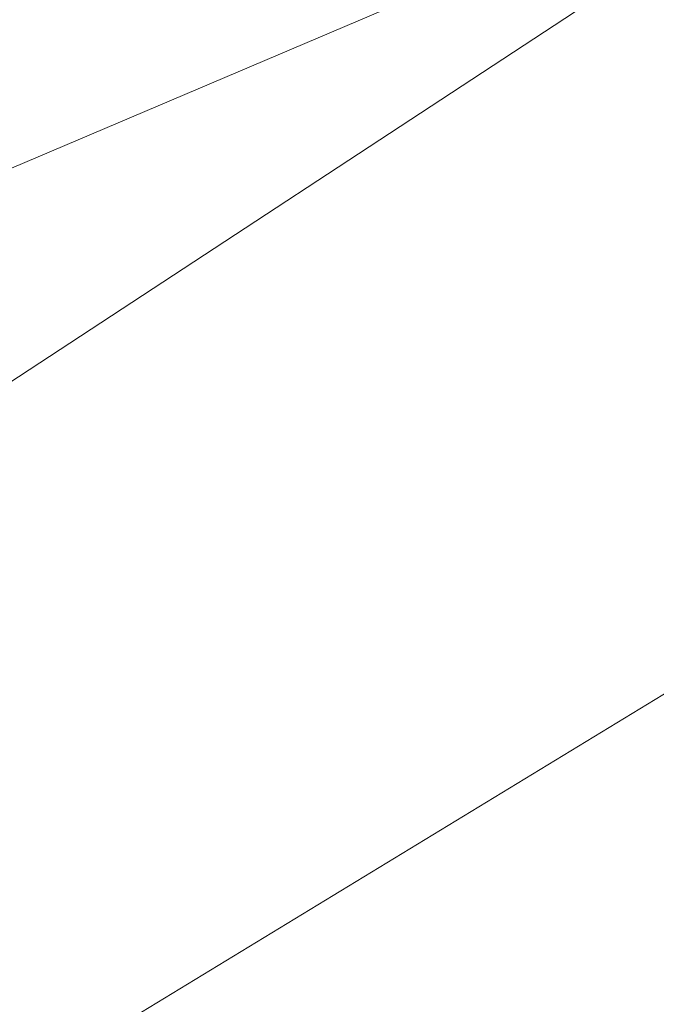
# Model space of a CAD drawing. Extents: x 1620613 to 1693141, y 557269 to 607790.
# Tile 430 of 656: x 1620825.611 to 1620825.858, y 607311.607 to 607311.988. Entities that reach past the tile are written whole.
import ezdxf

# ---------------------------------------------------------------- set-up
doc = ezdxf.new("R2010")
doc.units = 0
doc.header["$LTSCALE"] = 10
doc.header["$MEASUREMENT"] = 0
doc.linetypes.add('DGN Style 2', pattern=[7.346996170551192, 4.408197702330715, -2.938798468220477])
doc.linetypes.add('DGN Style 3', pattern=[10.28579463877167, 7.346996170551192, -2.938798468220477])
for name, color, linetype, lineweight in [('DR_X_Text', 7, 'Continuous', 0), ('DT_X_Contour_Minor', 136, 'DGN Style 3', 0), ('SV_X_Top_of_Bank', 97, 'DGN Style 2', 0)]:
    doc.layers.add(name, color=color, linetype=linetype, lineweight=lineweight)
doc.styles.get("Standard").update_dxf_attribs({"font": 'arial.ttf'})
doc.styles.add('Style-Arial', font='arial.ttf')
doc.dimstyles.get("Standard").update_dxf_attribs({"dimtxt": 0.18, "dimasz": 0.18, "dimexe": 0.18, "dimexo": 0.0625, "dimgap": 0.09, "dimtad": 0, "dimtih": 1, "dimtoh": 1, "dimdec": 4, "dimzin": 0, "dimdsep": 46, "dimtxsty": 'Standard', "dimcen": 0.09, "dimadec": 0, "dimazin": 0, "dimtfac": 1, "dimtdec": 4, "dimtofl": 0, "dimtmove": 0, "dimatfit": 3, "dimfxl": 1, "dimtolj": 1, "dimtzin": 0, "dimarcsym": 0})

# ---------------------------------------------------------------- blocks, each defined once
blk = doc.blocks.new('*U1004')
at = {"layer": 'DT_X_Contour_Minor', "transparency": 33554559, "flags": 128}
for points, elevation in [([(-17.45736527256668, 52.90326992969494), (-21.39895877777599, 50.0977725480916), (-22.17212463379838, 49.54786270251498), (-22.80236784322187, 49.10048918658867), (-23.28968840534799, 48.75565200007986), (-23.63408632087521, 48.51335114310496), (-24.36191723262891, 48.00393063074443), (-24.86158497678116, 47.58533965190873), (-25.8147150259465, 46.71163209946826), (-27.22130737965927, 45.38280797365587), (-29.08136203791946, 43.59886727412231), (-34.64612420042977, 38.23486997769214), (-36.47441867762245, 36.47166088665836), (-37.78573048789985, 35.20503158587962), (-38.58005963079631, 34.43498207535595), (-38.85740610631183, 34.16151235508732), (-38.94539676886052, 34.04400650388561), (-38.93639807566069, 34.00681650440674), (-38.93534537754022, 33.99954533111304), (-38.93604386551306, 33.99367038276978), (-38.93849353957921, 33.98919165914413), (-38.94269439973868, 33.98610916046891), (-38.95623160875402, 33.97975079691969), (-38.96354734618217, 33.97610134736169), (-38.97534165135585, 33.96992177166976), (-38.99161452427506, 33.96121206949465), (-39.01236596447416, 33.94997224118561), (-39.11965601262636, 33.89161608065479), (-41.00425999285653, 32.35813691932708), (-41.41850579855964, 32.06585747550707), (-41.85355579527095, 31.84622449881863), (-42.30940998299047, 31.69923798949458), (-42.78606836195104, 31.62489794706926), (-45.05901724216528, 31.44748617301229), (-45.41155417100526, 31.3261421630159), (-45.47864930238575, 31.30298905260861), (-45.52884744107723, 31.28553429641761), (-45.56214858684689, 31.27377789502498), (-45.57855274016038, 31.26771984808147), (-45.60682844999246, 31.25629857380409), (-45.61209900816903, 31.25412344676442), (-45.61557950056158, 31.25263748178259), (-45.6172699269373, 31.25184067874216), (-45.61939097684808, 31.2506347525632), (-45.6221740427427, 31.24922665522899), (-45.63966620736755, 31.24067520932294), (-45.69890002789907, 31.21193393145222), (-45.82608510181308, 31.15654833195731), (-46.17424678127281, 31.00658998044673), (-46.74338506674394, 30.76205887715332), (-47.53349995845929, 30.42295502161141), (-49.93510847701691, 29.39258107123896), (-50.87372427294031, 28.98969278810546), (-51.88836527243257, 28.55380840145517), (-52.97903147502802, 28.08492791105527), (-54.14572288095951, 27.5830513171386), (-57.35826690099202, 26.20071892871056), (-58.58553470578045, 25.6693915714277), (-59.85793010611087, 25.11215879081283), (-61.17545310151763, 24.52902058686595), (-62.53810369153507, 23.91997695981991), (-66.2320087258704, 22.26132005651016), (-67.60640780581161, 21.64488324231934), (-68.95917626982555, 21.0395654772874), (-70.29031411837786, 20.44536676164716), (-71.5998213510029, 19.8622870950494), (-75.06299981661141, 18.3222333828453), (-76.39654123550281, 17.72836383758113), (-77.7997816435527, 17.10179548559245), (-79.27272104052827, 16.44252832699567), (-80.81535942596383, 15.7505623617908), (-85.0219937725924, 13.86172137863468), (-86.5189906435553, 13.18894839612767), (-87.85500549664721, 12.58726018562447), (-89.03003833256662, 12.05665674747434), (-90.04408915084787, 11.5971380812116), (-92.53358197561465, 10.46653466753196), (-93.46605290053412, 10.0434813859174), (-94.39634605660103, 9.622274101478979), (-95.32446144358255, 9.202912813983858), (-96.25039906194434, 8.785397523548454), (-98.7166623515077, 7.674484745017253), (-99.58089384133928, 7.285275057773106), (-100.32389084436, 6.950830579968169), (-100.9456533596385, 6.671151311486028), (-101.4461813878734, 6.446237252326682), (-102.6192768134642, 5.919486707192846), (-103.0579989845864, 5.720960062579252), (-103.4943439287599, 5.520443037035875), (-103.9283116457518, 5.317935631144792), (-104.3599021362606, 5.113437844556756), (-105.5076404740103, 4.565456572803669), (-105.9101584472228, 4.373629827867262), (-106.2569086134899, 4.209135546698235), (-106.5478909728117, 4.071973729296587), (-106.7831055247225, 3.962144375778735), (-107.3359872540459, 3.705709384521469), (-107.582444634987, 3.592054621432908), (-107.907155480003, 3.44341657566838), (-108.3101197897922, 3.25979524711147), (-108.7913375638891, 3.041190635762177), (-110.1789229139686, 2.411600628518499), (-110.6338851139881, 2.205665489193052), (-110.9580827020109, 2.060052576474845), (-111.1515156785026, 1.974761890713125), (-111.214184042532, 1.949793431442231), (-111.2069468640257, 1.96364050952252), (-111.2115937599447, 1.964845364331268), (-111.2309623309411, 1.958074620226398), (-111.2650525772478, 1.943328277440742), (-111.3138644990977, 1.920606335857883), (-111.4636585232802, 1.849380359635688), (-111.5138489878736, 1.825879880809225), (-111.5520748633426, 1.808797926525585), (-111.5783361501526, 1.798134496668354), (-111.5926328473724, 1.793889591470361), (-111.6148045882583, 1.791127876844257), (-111.6289791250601, 1.786770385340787), (-111.6548739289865, 1.775769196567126), (-111.6924890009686, 1.758124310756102), (-111.7418243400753, 1.733835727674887), (-111.8890122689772, 1.660207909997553), (-111.9556566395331, 1.62680212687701), (-112.0451988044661, 1.581805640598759), (-112.1576387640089, 1.525218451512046), (-112.2929765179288, 1.457040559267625), (-112.9779808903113, 1.111832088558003), (-114.4292185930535, -2.077517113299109), (-114.7156034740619, -2.707376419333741), (-114.9527991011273, -3.230090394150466), (-115.140805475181, -3.645659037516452), (-115.2796225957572, -3.954082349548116), (-115.5842159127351, -4.633684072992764), (-115.7192088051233, -4.895647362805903), (-115.8957424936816, -5.171835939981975), (-116.1138169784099, -5.46224980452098), (-116.373432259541, -5.766888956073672), (-117.6818987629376, -7.221730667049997), (-120.7368154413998, -10.20587712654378), (-121.3553677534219, -10.7922755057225), (-121.9017746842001, -11.27255073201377), (-122.3760362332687, -11.64670280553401), (-122.7781524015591, -11.91473172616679), (-123.7542683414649, -12.48797797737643), (-124.3046113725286, -12.81351193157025), (-125.2235535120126, -13.36017910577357), (-126.5110947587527, -14.1279794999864), (-128.1672351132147, -15.11691311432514), (-133.0750748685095, -18.04891371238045), (-134.6900997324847, -19.01396191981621), (-135.8542945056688, -19.71010609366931), (-136.5676591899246, -20.13734623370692), (-136.8301937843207, -20.29568234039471), (-136.929179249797, -20.35937324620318), (-137.0337521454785, -20.42665931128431), (-137.273231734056, -20.58074932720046), (-137.6476180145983, -20.82164329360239), (-138.1569109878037, -21.14934121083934), (-139.6949011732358, -22.1389409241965), (-140.3494626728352, -22.54464155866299), (-141.1596545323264, -23.01954367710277), (-142.125476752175, -23.56364727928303), (-143.2469293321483, -24.17695236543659), (-148.8435122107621, -27.20051289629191), (-155.6668337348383, -30.52728392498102), (-156.9690717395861, -31.16036576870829), (-157.9515050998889, -31.63385228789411), (-158.6141338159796, -31.9477434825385), (-158.9569578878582, -32.10203935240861), (-159.4447492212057, -32.30070123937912), (-159.6311749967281, -32.37850830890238), (-159.8246088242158, -32.46293310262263), (-160.0250507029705, -32.55397562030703), (-160.232500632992, -32.65163586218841), (-160.7950445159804, -32.9208868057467), (-161.0059018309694, -33.00597154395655), (-161.2165658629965, -33.05928755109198), (-161.4270366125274, -33.08083482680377), (-161.6373140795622, -33.07061337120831), (-162.1977962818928, -33.00099784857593), (-162.5945986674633, -33.09803384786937), (-163.3646441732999, -33.44135348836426), (-164.5079327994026, -34.03095676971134), (-166.0244645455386, -34.86684369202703), (-170.5662066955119, -37.42425367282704), (-172.2728793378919, -38.35526261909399), (-173.9865906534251, -39.23023197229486), (-175.7073406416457, -40.04916173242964), (-177.435129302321, -40.81205189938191), (-182.0519506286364, -42.77170622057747), (-183.6363930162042, -43.44221749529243), (-184.9271041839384, -43.98401057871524), (-185.9240841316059, -44.39708547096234), (-186.6273328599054, -44.68144217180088), (-188.1110211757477, -45.26810245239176), (-188.6012821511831, -45.46267125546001), (-188.9592988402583, -45.60638245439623), (-189.1850712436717, -45.69923604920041), (-189.2785993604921, -45.74123203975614), (-189.3516819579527, -45.78541120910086), (-189.6950575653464, -45.99428155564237), (-190.6703724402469, -46.58775821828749), (-192.2776265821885, -47.56584119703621), (-194.5168199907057, -48.92853049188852), (-201.330588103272, -53.07517703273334), (-203.5688460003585, -54.43730063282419), (-205.1732936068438, -55.41368652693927), (-206.143930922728, -56.00433471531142), (-206.4807579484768, -56.20924519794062), (-206.5338829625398, -56.24135621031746), (-206.56011325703, -56.25664552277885), (-206.5989603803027, -56.27843020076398), (-206.6504243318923, -56.30671024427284), (-206.71450511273, -56.34148565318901), (-207.042988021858, -56.51892674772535), (-216.8652858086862, -60.26712173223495), (-218.7128353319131, -60.9722375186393), (-220.04592770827, -61.48121559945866), (-220.8645629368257, -61.79405597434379), (-221.1687410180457, -61.91075864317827), (-221.2939397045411, -61.96044881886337), (-221.6560887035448, -62.10013437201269), (-222.648636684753, -62.48192339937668), (-224.2715836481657, -63.10581590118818), (-226.5249295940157, -63.97181187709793), (-233.3743840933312, -66.60393911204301), (-235.7518862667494, -67.51956538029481), (-237.7473019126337, -68.29234875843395), (-239.3606310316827, -68.92228924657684), (-240.5918736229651, -69.40938684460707), (-243.3657384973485, -70.51785658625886), (-244.3541457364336, -70.9117544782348), (-245.2389687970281, -71.2620958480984), (-246.0202076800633, -71.56888069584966), (-246.6978623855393, -71.83210902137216), (-248.3668293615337, -72.47597585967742), (-248.9959418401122, -72.7096468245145), (-249.6315540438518, -72.92775959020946), (-250.2736659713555, -73.1303141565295), (-250.922277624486, -73.31731052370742), (-252.6605749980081, -73.79522323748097), (-253.3777047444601, -73.97307582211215), (-254.2253709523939, -74.14819904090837), (-255.2035736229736, -74.32059289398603), (-256.3123127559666, -74.49025738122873), (-259.4429990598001, -74.9390568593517), (-259.9788609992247, -75.2542390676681), (-259.2384320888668, -75.86318608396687), (-257.2217123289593, -76.76589790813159), (-253.9287017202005, -77.96237454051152), (-243.4456189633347, -81.5446653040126), (-239.9443442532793, -82.67948381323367), (-237.3028321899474, -83.39722126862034), (-235.5210827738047, -83.69787767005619), (-234.599096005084, -83.58145301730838), (-233.2868148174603, -82.71487920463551), (-232.5237475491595, -82.61634619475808), (-231.218756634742, -82.97067752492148), (-229.3718420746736, -83.77787319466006), (-226.9830038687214, -85.03793320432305), (-219.8902037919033, -89.00191234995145), (-217.497983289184, -90.29225249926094), (-215.6409218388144, -91.19028858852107), (-214.3190194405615, -91.6960206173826), (-213.532276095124, -91.80944858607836), (-212.1478392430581, -91.58885108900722), (-211.5918114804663, -91.45855411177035), (-210.9620558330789, -91.23311130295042), (-210.2585722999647, -90.91252266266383), (-209.4813608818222, -90.49678819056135), (-207.310493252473, -89.26130182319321), (-206.5328441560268, -88.82721764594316), (-205.8280475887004, -88.45157989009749), (-205.1961035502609, -88.13438855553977), (-204.6370120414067, -87.87564364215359), (-203.2432380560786, -87.26358576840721), (-202.625732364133, -87.00239332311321), (-201.8185457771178, -86.67785939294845), (-200.8216782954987, -86.28998397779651), (-199.63512991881, -85.83876707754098), (-196.2180930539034, -84.55106669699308), (-194.9945850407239, -84.07257631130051), (-193.8868386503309, -83.60288043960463), (-192.8948538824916, -83.14197908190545), (-192.018630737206, -82.68987223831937), (-189.8363845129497, -81.49598000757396), (-188.9887605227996, -81.05798606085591), (-188.0825732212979, -80.63942339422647), (-187.1178226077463, -80.2402920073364), (-186.0945086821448, -79.86059190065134), (-183.2875871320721, -78.87396665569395), (-182.3396351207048, -78.53955701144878), (-181.6009702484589, -78.276297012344), (-181.0715925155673, -78.08418665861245), (-180.7515019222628, -77.96322594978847), (-180.1769765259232, -77.73553025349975), (-179.8737207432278, -77.61785036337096), (-179.3948474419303, -77.4355824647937), (-178.7403566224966, -77.1887265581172), (-177.9102482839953, -76.87728264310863), (-175.4624693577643, -75.96064819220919), (-174.3456440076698, -75.53590440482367), (-172.8310021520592, -74.94914888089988), (-170.9185437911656, -74.20038162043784), (-168.6082689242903, -73.28960262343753), (-161.9171139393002, -70.64484298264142), (-159.6972275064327, -69.7679149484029), (-158.0559344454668, -69.12070057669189), (-156.9932347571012, -68.70319986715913), (-156.5091284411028, -68.51541282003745), (-155.9896360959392, -68.32093224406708), (-155.7559475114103, -68.21733815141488), (-155.4445010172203, -68.05241630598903), (-155.0552966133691, -67.82616670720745), (-154.5883343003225, -67.5385893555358), (-153.2394242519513, -66.68994607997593), (-152.7152412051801, -66.37564430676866), (-152.1543746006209, -66.06922144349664), (-151.5568244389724, -65.77067749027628), (-150.9225907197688, -65.480012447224), (-149.182389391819, -64.71541087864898), (-148.3115284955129, -64.34412459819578), (-147.0040968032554, -63.80371693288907), (-145.2600943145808, -63.09418788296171), (-143.0795210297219, -62.21553744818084), (-136.6825645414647, -59.64697444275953), (-134.4940270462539, -58.77966739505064), (-132.726131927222, -58.10416850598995), (-131.378879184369, -57.62047777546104), (-130.4522688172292, -57.32859520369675), (-128.5421643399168, -56.8059858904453), (-127.9128130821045, -56.63172460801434), (-127.4573376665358, -56.50089774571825), (-127.1757380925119, -56.41350530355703), (-127.0680143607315, -56.36954728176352), (-126.9710139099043, -56.26575682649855), (-126.7956728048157, -56.1396739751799), (-126.7287661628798, -56.11255874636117), (-126.6031924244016, -56.08524856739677), (-126.418951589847, -56.05774343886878), (-126.176043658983, -56.03004336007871), (-125.4500663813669, -55.9559165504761), (-125.2042487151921, -55.92880988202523), (-125.0112786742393, -55.90308498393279), (-124.8711562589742, -55.87874185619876), (-124.7838814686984, -55.85578049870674), (-124.6216121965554, -55.79639257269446), (-124.5715618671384, -55.77771408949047), (-124.5431128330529, -55.76621958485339), (-124.5362650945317, -55.76190905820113), (-124.5510186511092, -55.76478251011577), (-124.6191631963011, -55.78202368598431), (-124.5718470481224, -55.75624373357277), (-124.3787901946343, -55.66597299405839), (-124.0399926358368, -55.511211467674), (-123.555454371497, -55.29195915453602), (-122.0690313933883, -54.62129860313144), (-121.5602130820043, -54.39369512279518), (-121.1485753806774, -54.21388009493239), (-120.834118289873, -54.0818535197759), (-120.6168418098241, -53.99761539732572), (-120.1670120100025, -53.83669834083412), (-119.9940170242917, -53.77017708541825), (-119.8124044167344, -53.69130111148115), (-119.622174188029, -53.60007041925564), (-119.42332633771, -53.49648500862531), (-118.8815752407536, -53.20378428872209), (-118.7012260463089, -53.10660114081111), (-118.5664917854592, -53.03457723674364), (-118.4773724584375, -52.98771257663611), (-118.4338680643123, -52.96600716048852), (-118.378676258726, -52.94167170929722), (-118.3462711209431, -52.92746957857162), (-118.2904495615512, -52.90311477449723), (-118.211211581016, -52.86860729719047), (-118.108557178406, -52.82394714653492), (-117.8035902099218, -52.69131651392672), (-117.7033780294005, -52.64756809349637), (-117.6314667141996, -52.61579580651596), (-117.5878562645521, -52.59599965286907), (-117.5725466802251, -52.58817963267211), (-117.5694556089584, -52.58329442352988), (-117.5023191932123, -52.5537070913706), (-117.3032282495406, -52.46860900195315), (-116.9721827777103, -52.32800015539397), (-116.5091827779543, -52.1318805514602), (-115.0985767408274, -51.53488059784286), (-114.5787590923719, -51.31273690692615), (-114.0772606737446, -51.09405579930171), (-113.594081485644, -50.87883727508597), (-113.1292215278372, -50.66708133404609), (-111.914020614, -50.10701560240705), (-111.4423497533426, -49.89071825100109), (-110.938737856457, -49.6618754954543), (-110.4031849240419, -49.42048733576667), (-109.8356909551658, -49.16655377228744), (-108.2797856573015, -48.47267039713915), (-107.637205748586, -48.18686541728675), (-106.8763949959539, -47.84986300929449), (-105.9973533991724, -47.46166317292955), (-105.0000809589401, -47.02226590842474), (-102.1830466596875, -45.78227663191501), (-101.0416261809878, -45.27859689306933), (-99.730140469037, -44.69754963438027), (-98.24858952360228, -44.03913485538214), (-96.59697334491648, -43.3033525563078), (-91.96590989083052, -41.23810973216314), (-90.26453862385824, -40.47824782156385), (-88.63372241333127, -39.7475942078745), (-87.07346125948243, -39.0461488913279), (-85.58375516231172, -38.37391187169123), (-81.70527897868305, -36.62022421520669), (-80.33508533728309, -36.00080075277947), (-79.13336155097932, -35.4577961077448), (-78.1001076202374, -34.99121027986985), (-77.23532354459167, -34.60104326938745), (-75.15385914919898, -33.66248966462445), (-74.2553197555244, -33.25839136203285), (-73.12079987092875, -32.75001165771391), (-71.75029949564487, -32.13735055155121), (-70.14381862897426, -31.4204080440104), (-65.54522899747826, -29.36951948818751), (-63.95151954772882, -28.65803548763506), (-62.61933342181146, -28.0617499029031), (-61.54867061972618, -27.58066273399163), (-60.73953114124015, -27.21477398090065), (-58.93052363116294, -26.39266852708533), (-58.31693849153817, -26.11331703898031), (-57.83293870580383, -25.89184166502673), (-57.47852427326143, -25.72824240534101), (-57.25369519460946, -25.62251925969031), (-56.82693145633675, -25.41775902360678), (-56.65531035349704, -25.33478436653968), (-56.46051984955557, -25.23943057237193), (-56.24255994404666, -25.13169764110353), (-56.0014306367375, -25.01158557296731), (-55.32752661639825, -24.67478120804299), (-55.05126318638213, -24.53896794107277), (-54.72790091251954, -24.38413141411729), (-54.35743979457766, -24.21027162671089), (-53.93987983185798, -24.01738857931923), (-52.76358814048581, -23.47766943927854), (-52.37750348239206, -23.30100356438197), (-52.10146827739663, -23.1757952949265), (-51.93548252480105, -23.10204463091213), (-51.87954622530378, -23.07975157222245), (-51.87711536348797, -23.08891355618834), (-51.86492463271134, -23.08638447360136), (-51.83017558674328, -23.07192573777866), (-51.77286822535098, -23.04553734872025), (-51.69300254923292, -23.00721930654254), (-51.44994965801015, -22.88913165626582), (-51.31643438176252, -22.82435836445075), (-51.09817822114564, -22.71860422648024), (-50.7951811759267, -22.5718692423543), (-50.40744324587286, -22.38415341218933), (-48.4002708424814, -21.41252423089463), (-48.36751615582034, -20.77412141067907), (-48.22934931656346, -20.45036320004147), (-47.82888652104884, -19.75268977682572), (-47.16612776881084, -18.68110114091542), (-46.24107306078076, -17.23559729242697), (-43.42453256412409, -12.8823667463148), (-42.35470139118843, -11.39228932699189), (-41.25761324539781, -10.18697997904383), (-40.13326812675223, -9.266438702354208), (-38.98166603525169, -8.63066549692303), (-35.87438449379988, -7.314961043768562), (-34.83209626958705, -6.873628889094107), (-34.0356927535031, -6.536410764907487), (-33.48517394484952, -6.303306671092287), (-33.18053984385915, -6.174316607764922), (-32.69602851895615, -5.96916181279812), (-32.28319507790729, -5.712428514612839), (-31.40807824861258, -5.096094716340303), (-30.07067803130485, -4.120160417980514), (-28.27099442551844, -2.784625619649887), (-22.85546029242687, 1.256267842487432), (-20.95785962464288, 2.654420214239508), (-19.32670822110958, 3.818207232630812), (-17.96200608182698, 4.747628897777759), (-16.86375320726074, 5.442685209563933), (-14.29034455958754, 6.983681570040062), (-13.4230960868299, 7.5066692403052), (-12.75140715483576, 7.919884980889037), (-12.2752777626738, 8.223328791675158), (-11.99470791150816, 8.417000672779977), (-11.50726769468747, 8.787096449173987), (-11.10789761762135, 9.047810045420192), (-10.27536754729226, 9.552379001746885), (-9.009677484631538, 10.30080331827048), (-7.310827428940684, 11.2930829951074), (-2.203013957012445, 14.26430261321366), (-0.4445038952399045, 15.288643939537), (1.00016618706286, 16.13325320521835), (2.130996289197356, 16.79813040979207), (2.947986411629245, 17.28327555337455), (4.70817343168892, 18.33735318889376), (5.556006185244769, 18.85372868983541), (6.779364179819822, 19.61229696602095), (8.37824741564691, 20.61305801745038), (10.35265589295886, 21.85601184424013), (16.11844548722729, 25.49347908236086), (18.05360645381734, 26.71963120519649), (19.53474715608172, 27.66998714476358), (20.56186759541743, 28.34454690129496), (21.13496777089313, 28.7433104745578), (22.05787455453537, 29.43895175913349), (22.41446905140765, 29.54562768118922), (22.79207245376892, 29.34392448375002), (23.19068476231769, 28.83384216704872), (23.61030597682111, 28.01538073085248), (25.61755909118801, 23.47634274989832)], 0.6000414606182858), ([(-19.69856338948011, 52.66703538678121), (-22.97917621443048, 50.33200244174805), (-23.62268697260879, 49.87430905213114), (-24.14724232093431, 49.50195728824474), (-24.55284226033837, 49.21494715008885), (-24.83948679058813, 49.01327863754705), (-25.44526499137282, 48.58928477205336), (-25.8611415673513, 48.24088889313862), (-26.65443764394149, 47.51369665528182), (-27.82515322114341, 46.40770805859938), (-29.37328829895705, 44.92292310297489), (-34.00487450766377, 40.45843474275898), (-35.55615833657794, 38.95139871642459), (-36.73632016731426, 37.77865690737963), (-37.54535999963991, 36.94020931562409), (-37.98327783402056, 36.43605594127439), (-39.16094306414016, 34.86336003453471), (-39.04050473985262, 34.36560984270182), (-39.02641544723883, 34.2682926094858), (-39.03576399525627, 34.18966242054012), (-39.06855038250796, 34.12971927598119), (-39.12477461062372, 34.0884631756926), (-39.30595633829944, 34.00336296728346), (-39.40387001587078, 33.95451880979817), (-39.56172475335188, 33.87181149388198), (-39.77952055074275, 33.75524101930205), (-40.05725740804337, 33.6048073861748), (-41.49322521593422, 32.82376972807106), (-41.86682246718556, 32.51977822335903), (-41.94894109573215, 32.46183777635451), (-42.03518387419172, 32.41829850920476), (-42.12555080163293, 32.3891604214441), (-42.22004187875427, 32.37442351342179), (-42.67062325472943, 32.33925402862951), (-44.52491818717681, 31.70100150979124), (-44.87782919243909, 31.57921938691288), (-45.14186437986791, 31.48740981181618), (-45.31702374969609, 31.42557278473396), (-45.40330730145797, 31.39370830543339), (-45.51489568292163, 31.34869975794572), (-45.55203357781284, 31.33363400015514), (-45.57975597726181, 31.3221931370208), (-45.59806288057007, 31.31437716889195), (-45.60695428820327, 31.31018609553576), (-45.61811071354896, 31.30384309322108), (-45.63274925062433, 31.29643669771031), (-45.6682975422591, 31.2789747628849), (-45.72475558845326, 31.25145728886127), (-45.80212338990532, 31.21388427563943), (-46.03631719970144, 31.10028218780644), (-46.21665420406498, 31.01860475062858), (-46.58201985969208, 30.85877400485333), (-47.13241416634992, 30.62078995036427), (-47.86783712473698, 30.30465258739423), (-50.07566988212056, 29.35741520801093), (-50.93855268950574, 28.98703429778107), (-51.87132654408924, 28.58631960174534), (-52.87399144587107, 28.15527112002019), (-53.94654739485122, 27.69388885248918), (-56.89988465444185, 26.42309109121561), (-58.06257946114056, 25.91916534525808), (-59.33566093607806, 25.36048642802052), (-60.71912907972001, 24.74705433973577), (-62.21298389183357, 24.07886908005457), (-66.34377894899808, 22.22403749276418), (-67.84851839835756, 21.54901817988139), (-69.2646404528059, 20.915083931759), (-70.59214511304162, 20.32223474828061), (-71.83103237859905, 19.77047062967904), (-75.01657522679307, 18.35387973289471), (-76.27740395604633, 17.79226561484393), (-77.67073300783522, 17.16986643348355), (-79.19656238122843, 16.48668218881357), (-80.85489207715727, 15.74271288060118), (-85.45377169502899, 13.67774797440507), (-87.07017853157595, 12.95140588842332), (-88.4702393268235, 12.32110330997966), (-89.65395408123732, 11.78684023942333), (-90.62132279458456, 11.34861667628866), (-92.9125113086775, 10.30807318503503), (-93.7707048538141, 9.91871885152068), (-94.62689410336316, 9.531063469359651), (-95.48107905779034, 9.145107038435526), (-96.33325971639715, 8.76084955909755), (-98.60306907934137, 7.738428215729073), (-99.40987567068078, 7.375095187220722), (-100.1279384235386, 7.051912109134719), (-100.7572573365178, 6.768878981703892), (-101.2978324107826, 6.525995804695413), (-102.6210408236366, 5.93184059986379), (-103.1047424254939, 5.713238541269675), (-103.5634409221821, 5.503048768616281), (-103.9971363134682, 5.301271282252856), (-104.4058285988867, 5.107906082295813), (-105.4623372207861, 4.603481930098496), (-105.8398135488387, 4.423677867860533), (-106.1798610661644, 4.26258379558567), (-106.4824797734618, 4.120199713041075), (-106.747669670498, 3.996525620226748), (-107.4049376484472, 3.691674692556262), (-107.6804949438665, 3.564470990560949), (-108.0142158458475, 3.411498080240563), (-108.406100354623, 3.232755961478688), (-108.8561484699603, 3.028244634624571), (-110.1338282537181, 2.448522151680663), (-110.552566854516, 2.259257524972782), (-110.8505228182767, 2.126255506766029), (-111.0276961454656, 2.049516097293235), (-111.08408683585, 2.029039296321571), (-111.0734184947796, 2.049451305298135), (-111.080268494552, 2.051227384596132), (-111.1088197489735, 2.041246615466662), (-111.1590722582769, 2.01950899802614), (-111.2310260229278, 1.986014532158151), (-111.4518377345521, 1.881020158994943), (-111.5258236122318, 1.846378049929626), (-111.582172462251, 1.821197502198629), (-111.6208842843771, 1.805478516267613), (-111.6419590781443, 1.799221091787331), (-111.6746424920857, 1.795150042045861), (-111.6955372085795, 1.788726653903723), (-111.7337087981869, 1.772509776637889), (-111.7891572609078, 1.746499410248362), (-111.8618825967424, 1.710695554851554), (-112.0788526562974, 1.602160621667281), (-112.1770932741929, 1.55291708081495), (-112.3090875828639, 1.486587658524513), (-112.4748355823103, 1.403172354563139), (-112.6743372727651, 1.302671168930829), (-113.6841037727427, 0.7937985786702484), (-115.0783100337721, -2.270214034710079), (-115.3522554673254, -2.863819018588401), (-115.5765747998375, -3.331485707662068), (-115.7512680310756, -3.67321410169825), (-115.8763351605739, -3.88900420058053), (-116.1436793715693, -4.296526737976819), (-116.3361288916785, -4.53254616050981), (-116.712969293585, -4.934962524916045), (-117.2742005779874, -5.503775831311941), (-118.0198227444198, -6.238986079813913), (-120.2540030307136, -8.421409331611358), (-121.0628229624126, -9.181990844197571), (-121.8136475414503, -9.82691794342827), (-122.5064767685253, -10.35619062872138), (-123.1413106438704, -10.76980890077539), (-124.7568738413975, -11.71858507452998), (-125.4910743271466, -12.1518302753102), (-126.4820033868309, -12.73998374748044), (-127.7296610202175, -13.48304549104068), (-129.2340472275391, -14.38101550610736), (-133.5880485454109, -16.98214657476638), (-135.0237390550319, -17.84016853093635), (-136.0653095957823, -18.46338609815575), (-136.7127601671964, -18.85179927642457), (-136.9660907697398, -19.0054080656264), (-137.1161457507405, -19.10195898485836), (-137.6377050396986, -19.43754950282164), (-141.3087850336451, -21.79965801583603), (-142.3010540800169, -22.41467155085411), (-143.5292477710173, -23.13458965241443), (-144.9933661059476, -23.95941232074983), (-146.6934090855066, -24.88913955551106), (-155.1774338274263, -29.47264397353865), (-158.1466348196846, -30.92030429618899), (-158.713309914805, -31.19579288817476), (-159.1408204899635, -31.40183281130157), (-159.4291665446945, -31.53842406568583), (-159.5783480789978, -31.60556665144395), (-159.7906128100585, -31.69201532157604), (-159.8883121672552, -31.73380688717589), (-160.0222116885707, -31.79434508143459), (-160.1923113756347, -31.87362990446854), (-160.3986112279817, -31.97166135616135), (-160.9970110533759, -32.25807406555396), (-161.2066706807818, -32.35040008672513), (-161.3868496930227, -32.41256861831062), (-161.5375480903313, -32.44457966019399), (-161.6587658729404, -32.44643321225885), (-161.9427058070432, -32.41116603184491), (-162.2622683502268, -32.52707462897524), (-163.0080010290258, -32.90125080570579), (-164.1799038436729, -33.53369456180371), (-165.7779767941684, -34.42440589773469), (-170.6077315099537, -37.14399289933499), (-172.4226320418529, -38.13404136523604), (-174.2450176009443, -39.06449651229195), (-176.0748881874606, -39.93535834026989), (-177.9122438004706, -40.74662684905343), (-182.8218388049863, -42.83055178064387), (-184.4818742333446, -43.53374406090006), (-185.779784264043, -44.08037720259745), (-186.7155688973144, -44.47045120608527), (-187.2892281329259, -44.70396607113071), (-188.3361522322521, -45.11792686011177), (-188.6820914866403, -45.25521901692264), (-188.9347161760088, -45.35662489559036), (-189.0940263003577, -45.42214449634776), (-189.1600218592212, -45.451777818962), (-189.2115905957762, -45.4829516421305), (-189.4617345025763, -45.63511273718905), (-190.1734896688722, -46.0682156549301), (-191.3468560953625, -46.78226039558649), (-201.688822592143, -53.07604850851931), (-205.38679917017, -54.64874049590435), (-205.8096564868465, -54.82854462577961), (-206.0697906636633, -54.93912351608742), (-206.167201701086, -54.98047716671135), (-206.2714584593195, -55.02426665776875), (-208.0122552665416, -55.75542891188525), (-208.5894353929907, -55.98843138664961), (-209.5623374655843, -56.36879869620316), (-210.9309614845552, -56.89653084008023), (-212.695307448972, -57.57162781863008), (-217.9278592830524, -59.56837287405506), (-219.6532586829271, -60.22691584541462), (-220.9050430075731, -60.70498596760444), (-221.6832122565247, -61.00258324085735), (-221.9877664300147, -61.11970766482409), (-222.1684241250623, -61.19140899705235), (-222.5113793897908, -61.32394815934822), (-223.404751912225, -61.66778964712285), (-224.8485416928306, -62.22293346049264), (-226.8427487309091, -62.98937959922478), (-232.8945238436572, -65.31497240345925), (-235.0483319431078, -66.14522009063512), (-236.9709249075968, -66.89176854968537), (-238.6623027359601, -67.5546177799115), (-240.1224654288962, -68.13376778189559), (-243.7079457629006, -69.56656881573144), (-244.9504880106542, -70.0621904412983), (-245.9890045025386, -70.47445454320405), (-246.8234952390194, -70.80336112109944), (-247.453960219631, -71.0489101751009), (-248.8631658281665, -71.59256428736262), (-249.4288484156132, -71.79934764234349), (-250.068991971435, -72.0119571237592), (-250.7835964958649, -72.23039273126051), (-251.57266198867, -72.45465446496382), (-253.7761179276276, -73.0604539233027), (-254.6851475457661, -73.28589885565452), (-255.7596444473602, -73.50788405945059), (-256.9996086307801, -73.72640953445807), (-258.4050400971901, -73.94147528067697), (-262.3734803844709, -74.51037096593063), (-263.0527359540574, -74.90989415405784), (-262.1141724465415, -75.68179195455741), (-259.5577898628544, -76.8260643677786), (-255.3835882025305, -78.34271139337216), (-242.0952916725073, -82.8836029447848), (-237.6840457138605, -84.33988916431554), (-234.4165302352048, -85.3030791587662), (-232.2927452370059, -85.77317292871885), (-231.3126907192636, -85.75017047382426), (-230.2241859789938, -85.03136896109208), (-229.5912405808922, -84.9496382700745), (-228.508782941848, -85.24354733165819), (-226.9768130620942, -85.91309614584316), (-224.995330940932, -86.95828471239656), (-219.112028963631, -90.24630722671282), (-217.1124980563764, -91.31418354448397), (-215.5263818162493, -92.05179561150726), (-214.3536802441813, -92.45914342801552), (-213.5943933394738, -92.53622699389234), (-212.1208478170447, -92.30143083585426), (-211.5290315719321, -92.16274735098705), (-210.858741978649, -91.92279401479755), (-210.1099790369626, -91.58157082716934), (-209.28274274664, -91.13907778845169), (-206.9721481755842, -89.82406988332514), (-206.1693524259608, -89.3729833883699), (-205.4939111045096, -89.0059798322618), (-204.9458242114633, -88.72305921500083), (-204.5250917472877, -88.52422153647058), (-203.5729444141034, -88.10609831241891), (-203.0896583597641, -87.90451251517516), (-202.3539106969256, -87.61334754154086), (-201.3657014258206, -87.2326033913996), (-200.1250305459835, -86.76228006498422), (-196.4799593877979, -85.38864562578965), (-195.1748011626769, -84.87822341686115), (-193.9931298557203, -84.3771826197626), (-192.9349454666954, -83.88552323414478), (-192.0002479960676, -83.40324526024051), (-189.6723706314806, -82.12967921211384), (-188.7681808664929, -81.66245595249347), (-187.8015195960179, -81.21596070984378), (-186.7723868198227, -80.79019348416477), (-185.6807825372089, -80.38515427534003), (-182.6865424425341, -79.33268707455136), (-181.6753293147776, -78.97596076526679), (-180.8873700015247, -78.69513223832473), (-180.3226645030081, -78.49020149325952), (-179.9812128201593, -78.36116853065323), (-179.3683467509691, -78.11827767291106), (-179.0742228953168, -78.00374266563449), (-178.6515008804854, -77.84230578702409), (-178.1001807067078, -77.63396703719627), (-177.4202623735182, -77.37872641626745), (-175.4356826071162, -76.63554893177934), (-174.4497595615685, -76.25938664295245), (-172.9804252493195, -75.68828288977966), (-171.0276796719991, -74.92223767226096), (-168.5915228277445, -73.96125099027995), (-161.4505562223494, -71.13869788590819), (-159.0869534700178, -70.20488320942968), (-157.3518701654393, -69.52035400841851), (-156.2453063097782, -69.08511028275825), (-155.7672619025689, -68.89915203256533), (-155.3305027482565, -68.73564399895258), (-155.1340308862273, -68.64854807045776), (-154.8721846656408, -68.50989130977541), (-154.5449640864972, -68.31967371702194), (-154.1523691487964, -68.07789529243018), (-153.0182835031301, -67.36440505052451), (-152.5775806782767, -67.10015827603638), (-152.1060364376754, -66.84253563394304), (-151.6036507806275, -66.5915371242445), (-151.0704237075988, -66.34716274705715), (-149.6073629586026, -65.7043299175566), (-148.8065406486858, -65.3646077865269), (-147.5013692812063, -64.82756601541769), (-145.6918488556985, -64.09320460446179), (-143.3779793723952, -63.16152355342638), (-136.5351953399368, -60.41394789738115), (-134.2126801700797, -59.4912702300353), (-132.377222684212, -58.78391897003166), (-131.0288228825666, -58.29189411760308), (-130.1674807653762, -58.01519567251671), (-128.5199786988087, -57.56443502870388), (-127.9697858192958, -57.40625049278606), (-127.5548337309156, -57.26976736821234), (-127.275122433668, -57.15498565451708), (-127.1306519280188, -57.06190535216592), (-126.7720180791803, -56.67816723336), (-126.1237401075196, -56.21200879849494), (-125.9842667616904, -56.12277422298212), (-125.843680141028, -56.05485268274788), (-125.7019802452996, -56.00824417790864), (-125.5591670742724, -55.98294870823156), (-125.1768475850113, -55.94391150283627), (-125.0332902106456, -55.9244748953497), (-124.8893577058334, -55.89544297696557), (-124.7450500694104, -55.85681574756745), (-124.6003673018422, -55.80859320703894), (-124.2140464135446, -55.66720601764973), (-124.0948896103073, -55.62273741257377), (-124.0271598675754, -55.59537198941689), (-124.0108571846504, -55.58510974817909), (-124.0459815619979, -55.59195068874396), (-124.2082159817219, -55.63299743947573), (-124.2072954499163, -55.62203224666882), (-124.0828580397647, -55.5583516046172), (-123.8349037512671, -55.44195551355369), (-123.4634325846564, -55.27284397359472), (-122.3081536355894, -54.75159260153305), (-121.9045513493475, -54.57178320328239), (-121.5602037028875, -54.42329353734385), (-121.2751106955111, -54.30612360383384), (-121.0492723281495, -54.22027340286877), (-120.5260428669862, -54.03309917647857), (-120.3248199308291, -53.95572350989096), (-120.1135732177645, -53.86397717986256), (-119.8923027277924, -53.75786018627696), (-119.6610084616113, -53.63737252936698), (-119.0308587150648, -53.29691122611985), (-118.8210815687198, -53.18387050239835), (-118.6643624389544, -53.10009430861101), (-118.5607013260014, -53.04558264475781), (-118.5100982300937, -53.02033551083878), (-118.445900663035, -52.99202919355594), (-118.4082079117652, -52.9755096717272), (-118.3432778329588, -52.94718084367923), (-118.2511104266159, -52.90704270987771), (-117.7769766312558, -52.70082302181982), (-117.6604126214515, -52.64993608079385), (-117.5767673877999, -52.61297944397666), (-117.5260409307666, -52.58995311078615), (-117.5082332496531, -52.58085708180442), (-117.5046378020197, -52.57517474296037), (-117.4425207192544, -52.54752018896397), (-117.2588660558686, -52.46881828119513), (-116.9536738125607, -52.33906901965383), (-116.5269439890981, -52.15827240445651), (-115.2269476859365, -51.60808495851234), (-114.7389264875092, -51.39922886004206), (-114.2498601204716, -51.18530114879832), (-113.759748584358, -50.96630182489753), (-113.2685918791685, -50.74223088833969), (-111.95744710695, -50.13794624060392), (-111.4485363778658, -49.90457154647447), (-110.9051627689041, -49.65766094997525), (-110.327326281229, -49.39721445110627), (-109.7150269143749, -49.12323204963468), (-108.0362780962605, -48.37456444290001), (-107.3639307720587, -48.07542310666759), (-106.6059504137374, -47.73949980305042), (-105.7623370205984, -47.3667945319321), (-104.833090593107, -46.95730729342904), (-102.2409227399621, -45.8162987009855), (-101.1565342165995, -45.33762621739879), (-99.84749453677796, -44.75736521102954), (-98.31380370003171, -44.07551568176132), (-96.55546170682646, -43.29207762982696), (-91.56701484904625, -41.06745812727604), (-89.76278223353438, -40.26181413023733), (-88.09141953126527, -39.51334676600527), (-86.5529267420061, -38.82205603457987), (-85.14730386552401, -38.18794193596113), (-81.57613607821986, -36.57320651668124), (-80.31450878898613, -36.00286264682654), (-79.20800276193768, -35.5028826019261), (-78.25661799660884, -35.07326638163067), (-77.46035449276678, -34.7140139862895), (-75.54381349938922, -33.84982603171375), (-74.6826008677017, -33.4626414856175), (-73.53636871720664, -32.9492288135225), (-72.10511704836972, -32.3095880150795), (-70.38884586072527, -31.54371909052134), (-65.43209666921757, -29.33309779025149), (-63.72753570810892, -28.57223248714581), (-62.33141471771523, -27.94760255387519), (-61.24373369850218, -27.45920798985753), (-60.4644926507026, -27.1070487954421), (-58.797769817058, -26.34960476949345), (-58.23244526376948, -26.09222523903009), (-57.78651372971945, -25.88816966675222), (-57.45997521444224, -25.73743805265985), (-57.25282971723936, -25.64003039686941), (-56.85963241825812, -25.45137525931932), (-56.69481242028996, -25.37157956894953), (-56.49525040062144, -25.27368385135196), (-56.26094635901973, -25.15768810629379), (-55.99190029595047, -25.02359233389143), (-55.22812143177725, -24.64187023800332), (-54.92668235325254, -24.49329798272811), (-54.59519926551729, -24.3338727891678), (-54.23367216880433, -24.16359465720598), (-53.84210106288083, -23.98246358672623), (-52.75785276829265, -23.48497681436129), (-52.40194051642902, -23.32227899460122), (-52.14738998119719, -23.20730061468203), (-51.99420116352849, -23.14004167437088), (-51.94237406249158, -23.12050217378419), (-51.93931741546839, -23.13202275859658), (-51.92398838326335, -23.12884260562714), (-51.8802937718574, -23.11066170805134), (-51.8082335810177, -23.07748006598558), (-51.70780781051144, -23.02929767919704), (-51.40218498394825, -22.88081032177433), (-51.2431828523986, -22.80366298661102), (-50.99539357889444, -22.68358649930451), (-50.65881716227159, -22.5205808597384), (-48.98076792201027, -21.70824775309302), (-48.57046440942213, -21.50972802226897), (-48.27906813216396, -21.36896756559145), (-48.10657908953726, -21.28596638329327), (-48.0529972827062, -21.26072447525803), (-48.06865544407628, -21.27042508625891), (-48.07115256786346, -21.27239256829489), (-48.06690031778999, -21.27101955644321), (-48.05589869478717, -21.26630605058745), (-48.03814769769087, -21.25825205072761), (-47.9818125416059, -21.2323207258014), (-47.96044154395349, -21.22566803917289), (-47.93857991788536, -21.22515847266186), (-47.91622766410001, -21.23079202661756), (-47.89338478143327, -21.24256870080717), (-47.78563986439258, -21.31186046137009), (-47.20908225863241, -20.90700073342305), (-46.97236126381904, -20.63230061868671), (-46.50929439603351, -19.98171158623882), (-45.81988165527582, -18.95523363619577), (-44.90412304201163, -17.55286676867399), (-42.16030557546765, -13.31203656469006), (-41.1331361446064, -11.86680070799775), (-40.10949095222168, -10.71171579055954), (-39.08936999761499, -9.846781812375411), (-38.07277328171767, -9.271998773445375), (-33.76517537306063, -7.448048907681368), (-33.0203968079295, -7.132690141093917), (-32.59842122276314, -6.954014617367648), (-32.18856481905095, -6.692880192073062), (-31.27547729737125, -6.043483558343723), (-29.85915865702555, -5.005824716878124), (-27.93960889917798, -3.579903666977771), (-22.1498347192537, 0.740235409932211), (-20.14911241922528, 2.218233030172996), (-18.4892761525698, 3.412121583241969), (-17.17032592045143, 4.321901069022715), (-16.19226172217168, 4.947571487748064), (-14.03860523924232, 6.237213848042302), (-13.30746693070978, 6.678956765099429), (-12.7292943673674, 7.036953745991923), (-12.30408755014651, 7.311204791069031), (-12.03184647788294, 7.501709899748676), (-11.50982461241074, 7.898062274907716), (-11.08212105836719, 8.177272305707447), (-10.19052679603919, 8.71763811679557), (-8.835041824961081, 9.519159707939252), (-7.015666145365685, 10.5818370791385), (-1.545476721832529, 13.76385110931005), (0.3151866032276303, 14.84732790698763), (1.794534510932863, 15.71124777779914), (2.892567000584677, 16.35561072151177), (3.609284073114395, 16.78041673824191), (5.012109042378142, 17.62049021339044), (5.76226761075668, 18.07900135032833), (6.960624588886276, 18.82447965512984), (8.607179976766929, 19.85692512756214), (10.70193377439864, 21.17633776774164), (16.88554178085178, 25.07739436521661), (18.93543929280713, 26.37318279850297), (20.44742582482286, 27.33475565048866), (21.42150137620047, 27.96211292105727), (21.85766594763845, 28.25525461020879), (22.30355683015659, 28.59134500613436), (22.50757434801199, 28.57112496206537), (22.78520873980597, 28.25839703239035), (23.13646000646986, 27.65316121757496), (23.56132814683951, 26.75541751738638), (25.71581884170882, 21.88342851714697)], 1.00004144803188)]:
    blk.add_lwpolyline(points, dxfattribs=dict(at, elevation=elevation))
blk = doc.blocks.new('TerminatorOpen_0.5')
at = {"color": 0, "linetype": 'ByBlock', "lineweight": -2}
for q in [(-1, 0.25), (-1, 0), (-1, -0.25)]:
    blk.add_line((0, 0), q, dxfattribs=at)

msp = doc.modelspace()

# ---------------------------------------------------------------- linework, layer by layer
at = {"layer": 'SV_X_Top_of_Bank', "extrusion": (0.007114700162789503, -0.05176716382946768, 0.9986338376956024), "elevation": -18855.21206843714, "flags": 128}
msp.add_lwpolyline([(1688341.399474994, 380495.2335694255), (1688359.531308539, 380495.7043637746), (1688370.463455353, 380498.0725351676), (1688395.572580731, 380506.740670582), (1688420.940108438, 380511.7574321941), (1688444.138128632, 380518.355338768), (1688467.22231404, 380528.7305743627), (1688491.262317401, 380540.2151339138), (1688508.535586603, 380545.2887184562), (1688513.5223003, 380548.4010002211), (1688516.051220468, 380548.1495454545), (1688520.39603739, 380549.3039635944), (1688525.368929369, 380551.0706712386)], dxfattribs=at)
at = {"layer": 'SV_X_Top_of_Bank', "extrusion": (0.04489057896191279, -0.1067836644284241, 0.9932683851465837), "elevation": 8952.639644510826, "flags": 128}
msp.add_lwpolyline([(1729619.200279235, -67683.47041249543), (1729610.048117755, -67689.2494116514), (1729593.286163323, -67692.1110974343), (1729566.643396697, -67690.50938442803), (1729551.852254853, -67691.88192179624), (1729536.554039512, -67691.83763185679), (1729515.835796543, -67695.68964613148), (1729501.149706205, -67697.72199223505), (1729469.279658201, -67698.3224800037)], dxfattribs=at)
at = {"layer": 'SV_X_Top_of_Bank', "extrusion": (0.168901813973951, -0.4467975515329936, 0.8785465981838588), "elevation": 3356.978483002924, "flags": 128}
msp.add_lwpolyline([(1730947.770607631, -3965.265990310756), (1730946.805849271, -3964.96904812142), (1730946.663359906, -3964.804005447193), (1730941.67030618, -3965.055207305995), (1730939.350192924, -3965.361981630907), (1730937.749893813, -3967.172645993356), (1730926.574366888, -3968.532772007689), (1730874.446998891, -3968.466137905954), (1730864.586120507, -3969.339779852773), (1730855.732144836, -3969.748913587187), (1730845.815665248, -3968.420788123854), (1730844.088985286, -3969.592587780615), (1730838.536446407, -3969.077424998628), (1730833.231231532, -3969.713117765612)], dxfattribs=at)

# ---------------------------------------------------------------- block references
at = {"layer": 'DT_X_Contour_Minor', "transparency": 33554559}
msp.add_blockref('*U1004', (1621028.060791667, 607365.3311666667, 1050.599958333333), dxfattribs=at)

# ---------------------------------------------------------------- leaders
at = {"layer": 'DR_X_Text', "annotation_type": 0, "has_hookline": 1, "hookline_direction": 1}
msp.add_leader([(1620881.245000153, 607312.333310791, 1046.267599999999), (1620804.679557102, 607276.0227453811, 1046.267599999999), (1620803.279557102, 607276.0227453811, 1046.267599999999)], dimstyle='Standard', override={"dimscale": 10, "dimtxt": 0.14, "dimasz": 0.14, "dimgap": 0.07000000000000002, "dimtad": 0, "dimtxsty": 'Style-Arial', "dimldrblk": 'TerminatorOpen_0.5'}, dxfattribs=at)

doc.saveas('drawing.dxf')
